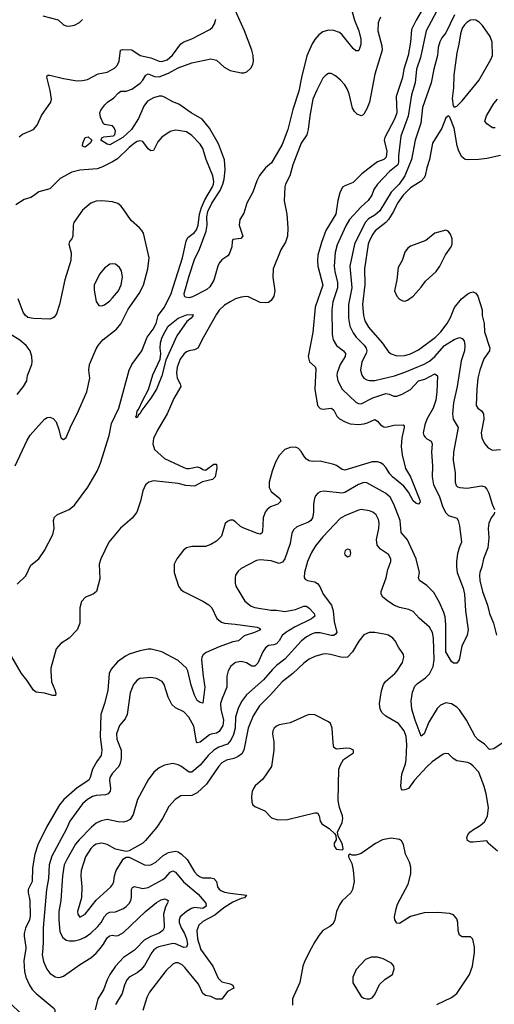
# Model space of a CAD drawing. Header units: inches. Extents: x 1682530 to 1839546, y 640742 to 791647.
# Tile 672 of 923: x 1776209 to 1779685, y 719591 to 726792. Entities that reach past the tile are written whole.
import ezdxf

# ---------------------------------------------------------------- set-up
doc = ezdxf.new("R2010")
doc.units = ezdxf.units.IN
doc.header["$MEASUREMENT"] = 0
doc.layers.add('B7771', color=7, linetype='Continuous')
doc.layers.add('B7772', color=7, linetype='Continuous')

msp = doc.modelspace()

# ---------------------------------------------------------------- linework, layer by layer
at = {"layer": 'B7771', "color": 5}
for points, elevation in [([(1776253.7, 720000), (1776239.3, 719910), (1776245.1, 719830), (1776255.3, 719790), (1776281, 719730), (1776300, 719700), (1776329.2, 719669.2), (1776461, 719561), (1776466.5, 719550), (1776466.8, 719526.8), (1776461.3, 719490), (1776449.2, 719470), (1776422.8, 719450), (1776350, 719410.8), (1776330, 719407.1), (1776311, 719411), (1776250, 719475.2), (1776209.9, 719530), (1776148.5, 719588.5)], 620), ([(1776377.7, 720000), (1776373.4, 719953.4), (1776384.3, 719904.3), (1776407.1, 719847.1), (1776430, 719818), (1776470, 719792.7), (1776490, 719787.6), (1776508.9, 719788.9), (1776530, 719796.9), (1776654.9, 719885.1), (1776731.5, 719930), (1776770, 719964.2), (1776798.3, 720000)], 640), ([(1777062.5, 720000), (1777050, 719987.3), (1776970, 719932.8), (1776910, 719869.8), (1776870, 719809.8), (1776848.8, 719770), (1776822, 719698), (1776780.9, 719630), (1776761, 719550)], 640), ([(1777205.7, 720000), (1777192.2, 719990), (1777176.3, 719970), (1777123.9, 719876.1), (1777097.2, 719842.8), (1777070, 719821.2), (1777010, 719790.7), (1776992.9, 719770), (1776976.6, 719730), (1776960.5, 719670), (1776911.6, 719590)], 660), ([(1777532.5, 720000), (1777534.2, 719994.2), (1777624.4, 719870), (1777661.7, 719781.7), (1777690, 719756.5), (1777750, 719741.1), (1777770, 719731.6), (1777777.3, 719710), (1777730, 719685.4), (1777690, 719629.7), (1777649.1, 719629.1), (1777607.9, 719648), (1777570, 719656.1), (1777550, 719669.7), (1777518, 719738), (1777419.7, 719859.7), (1777398.7, 719878.7), (1777370, 719895), (1777350, 719894.5), (1777330, 719884.9), (1777282.1, 719837.9), (1777160.5, 719679.5), (1777139.3, 719640.7), (1777110, 719546.3)], 680), ([(1778344.5, 720000), (1778296.1, 719910), (1778283.6, 719870), (1778260.2, 719750), (1778207.6, 719630), (1778205.8, 719585.9)], 720), ([(1779263.7, 719590), (1779370, 719639.7), (1779410.5, 719669.5), (1779502.8, 719810), (1779524.4, 719870), (1779538.8, 719970), (1779538.7, 720000)], 720)]:
    msp.add_lwpolyline(points, dxfattribs=dict(at, elevation=elevation))
at = {"layer": 'B7771', "color": 5, "elevation": 740}
msp.add_lwpolyline([(1778830, 719936.9), (1778783.2, 719936.8), (1778740.5, 719919.5), (1778674.2, 719845.8), (1778648.2, 719790), (1778648.7, 719748.7), (1778709.2, 719649.2), (1778730, 719636.4), (1778750, 719632.2), (1778770, 719632), (1778790, 719638), (1778810, 719662), (1778844, 719736), (1778885, 719775), (1778938, 719810), (1778951.8, 719850), (1778947.6, 719870), (1778930.9, 719890.9), (1778870, 719924.7)], close=True, dxfattribs=at)
at = {"layer": 'B7772', "color": 5}
for points, elevation in [([(1779214.2, 726965.8), (1779111.1, 726790), (1779078.7, 726721.3), (1779071.3, 726628.7), (1779054.5, 726530), (1779021.3, 726430), (1779011.2, 726368.8), (1778964.7, 726230), (1778971, 726110), (1778957.2, 726070), (1778882.9, 725930), (1778878.3, 725910), (1778897.2, 725830), (1778892.6, 725787.4), (1778876.5, 725770), (1778830, 725751.6), (1778790, 725723.9), (1778714.9, 725665.1), (1778650, 725600.8), (1778590, 725578.3), (1778573.5, 725566.5), (1778554, 725526), (1778538.5, 725470), (1778523.5, 725370), (1778451.3, 725250), (1778418.1, 725161.9), (1778393.5, 725070), (1778389.4, 725030), (1778392.7, 724990), (1778430.1, 724850), (1778373, 724690), (1778355.8, 724504.2), (1778322.6, 724330), (1778330.2, 724290.2), (1778373.4, 724253.4), (1778378, 724238), (1778371.2, 724090), (1778389.2, 723970), (1778410, 723947.7), (1778430, 723944.4), (1778492.7, 723950), (1778510, 723937), (1778531.4, 723891.4), (1778550, 723872.3), (1778591.8, 723850), (1778630, 723837), (1778690, 723832.7), (1778730, 723836), (1778756.9, 723843.1), (1778810, 723867.7), (1778830, 723857), (1778850, 723829.1), (1778875, 723815), (1778890, 723812.3), (1778950, 723825.8), (1779018, 723830), (1779024, 723824), (1779024.9, 723810), (1779007, 723733), (1779002.6, 723670), (1779009, 723611), (1779035, 723510), (1779070.2, 723450), (1779133.7, 723290), (1779140.5, 723270), (1779138.4, 723261.6), (1779130, 723249), (1779110, 723255.1), (1779090, 723272.3), (1779056.5, 723336.5), (1779021.7, 723381.6), (1778938.8, 723450), (1778920.7, 723470), (1778890, 723518), (1778870, 723539.3), (1778850, 723551.9), (1778830, 723557.8), (1778790, 723558.5), (1778590, 723497.8), (1778570, 723502.7), (1778530, 723531.1), (1778510, 723539.7), (1778410, 723563.5), (1778350, 723561.5), (1778330, 723566), (1778310, 723577.7), (1778294.5, 723594.5), (1778270, 723634.7), (1778250, 723657.3), (1778230, 723664.8), (1778190, 723663.5), (1778150, 723647.8), (1778110, 723605.1), (1778082.9, 723557.1), (1778057.2, 723490), (1778035.5, 723410), (1778036.5, 723370), (1778050, 723341.1), (1778114.3, 723290), (1778122.6, 723270), (1778100.5, 723250), (1778046.7, 723230), (1778021.7, 723210), (1778005.8, 723190), (1777991.8, 723148.2), (1777988.1, 723051.9), (1777982.3, 723037.7), (1777970, 723028.8), (1777950, 723033.8), (1777850, 723073.6), (1777826.6, 723086.6), (1777790, 723120.5), (1777770, 723130.9), (1777750, 723132), (1777730, 723122.6), (1777713.2, 723106.8), (1777685.9, 723014.1), (1777650, 722977.6), (1777610, 722953.8), (1777570, 722940.3), (1777470, 722938.7), (1777430, 722929.5), (1777407.8, 722912.2), (1777359.1, 722850), (1777340.7, 722810), (1777340.5, 722750), (1777372.4, 722650), (1777390, 722625.5), (1777407.7, 722610), (1777550, 722540.2), (1777593.6, 722513.6), (1777616.1, 722490), (1777653.4, 722413.4), (1777686.1, 722386.1), (1777710, 722378.4), (1777788.1, 722371.9), (1777948.7, 722348.7), (1777962.4, 722342.4), (1777972, 722330), (1777928.4, 722310), (1777853.6, 722286.4), (1777811.2, 722248.8), (1777770, 722243), (1777670, 722205.8), (1777575.8, 722164.2), (1777552, 722148), (1777542.5, 722130), (1777540.4, 722110), (1777552.7, 721990), (1777566, 721910), (1777550, 721792.7), (1777530, 721797.3), (1777510, 721812.6), (1777490, 721851.2), (1777465.6, 721925.6), (1777441.6, 722030), (1777431.2, 722050), (1777370, 722105.7), (1777250, 722168.2), (1777171.4, 722188.6), (1777150, 722188.8), (1777090, 722176.8), (1777011.1, 722151.1), (1776982.9, 722137.2), (1776924.8, 722095.2), (1776878.3, 722041.7), (1776865, 722010), (1776854.2, 721885.8), (1776829.4, 721790), (1776802.5, 721710), (1776799.5, 721550), (1776810.8, 721450), (1776805.4, 721410), (1776773.6, 721366.4), (1776742.2, 721310), (1776726.2, 721250), (1776715.8, 721230), (1776630, 721174.1), (1776532, 721088), (1776499.7, 721050), (1776407.4, 720892.6), (1776343.3, 720756.7), (1776320.9, 720690), (1776303.7, 720590), (1776300.6, 720490), (1776272.2, 720430), (1776271.8, 720410), (1776283.3, 720350), (1776285, 720235), (1776280.5, 720210), (1776251.3, 720148.7), (1776241.6, 720110), (1776241.2, 720090), (1776255.3, 720010), (1776253.7, 720000)], 620), ([(1779334.2, 726990), (1779186, 726710), (1779143.6, 726516.5), (1779114.6, 726430), (1779104.3, 726330), (1779078.1, 726241.9), (1779053, 726087), (1779000.5, 725939.5), (1778982.9, 725797.1), (1778983.4, 725750), (1778977.1, 725730), (1778917, 725683), (1778829.3, 725590), (1778802.2, 725550), (1778786.9, 725510), (1778761.8, 725470), (1778710, 725422.9), (1778625.4, 725330), (1778596.2, 725283.8), (1778534.7, 725145.3), (1778520.1, 725090), (1778513, 724990), (1778517, 724950), (1778536.4, 724870), (1778537.4, 724830), (1778501.3, 724730), (1778493.8, 724670), (1778497.5, 724490), (1778503.6, 724450), (1778528.9, 724410), (1778580.9, 724370), (1778595, 724350), (1778591.8, 724330), (1778555.9, 724270), (1778533.5, 724210), (1778531.9, 724190), (1778539.3, 724150), (1778569.5, 724089.5), (1778670, 723994.7), (1778690, 723984.2), (1778710, 723983.5), (1778794.1, 724025.9), (1778890, 724058.8), (1778914.6, 724054.6), (1778950, 724039.2), (1778970, 724038.6), (1779010, 724054.5), (1779070, 724087.1), (1779130, 724150.8), (1779176.1, 724163.9), (1779250, 724202), (1779267.9, 724187.9), (1779264.8, 724070), (1779255.8, 724010), (1779236.4, 723950), (1779191.6, 723870), (1779175.3, 723830), (1779164.1, 723770), (1779169.2, 723750), (1779178.3, 723738.3), (1779190, 723726.7), (1779222.4, 723710), (1779230.2, 723690.2), (1779224.5, 723630), (1779232.6, 723530), (1779228.9, 723448.9), (1779238, 723390), (1779279.5, 723310), (1779308.1, 723228.1), (1779330, 723186.7), (1779350, 723165.7), (1779410, 723145.5), (1779419.5, 723130), (1779430.3, 723090), (1779445.3, 722970), (1779426.9, 722930), (1779413.8, 722886.1), (1779406.4, 722830), (1779406.8, 722790), (1779412.7, 722750), (1779455.7, 722635.7), (1779467.3, 722590), (1779473.5, 722470), (1779491.9, 722330), (1779484.7, 722290), (1779446.7, 722210), (1779426.8, 722110), (1779410, 722085.2), (1779385.4, 722085.4), (1779370, 722099), (1779330, 722169.3), (1779330.5, 722370), (1779324.8, 722424.8), (1779316, 722456), (1779283.4, 722530), (1779242.3, 722602.3), (1779190, 722653.6), (1779135.6, 722690), (1779128.7, 722710), (1779136.4, 722750), (1779111.2, 722850), (1779048.8, 722988.8), (1779002.4, 723042.4), (1778996.2, 723130), (1778949.3, 723250), (1778920.9, 723300.9), (1778888.9, 723328.9), (1778750, 723404.4), (1778730, 723407.9), (1778690, 723392.4), (1778590, 723334.8), (1778570, 723330.6), (1778436.3, 723343.7), (1778410, 723338.9), (1778393.4, 723330), (1778375.8, 723310), (1778367.6, 723290), (1778361.3, 723250), (1778360.9, 723190), (1778352.1, 723147.9), (1778340.7, 723130), (1778323.6, 723116.4), (1778237.4, 723082.6), (1778215.5, 723064.5), (1778202.7, 723037.3), (1778190, 722960.7), (1778150, 722849.7), (1778134.3, 722825.7), (1778110, 722815.5), (1778050, 722833.6), (1777970, 722841), (1777942.8, 722837.2), (1777830, 722779.6), (1777810, 722759.5), (1777790.4, 722730), (1777786.3, 722710), (1777786.5, 722670), (1777791.7, 722650), (1777858.7, 722538.7), (1777903.4, 722503.4), (1777930, 722494.4), (1778050, 722473.8), (1778090, 722473), (1778150, 722463.3), (1778230, 722477.8), (1778290, 722502.6), (1778310, 722504.1), (1778330, 722489.3), (1778366.5, 722450), (1778369.2, 722430), (1778346.2, 722410), (1778222.7, 722350), (1778158.4, 722310), (1778132, 722288), (1778110, 722248.7), (1778090, 722226.8), (1778070, 722219.1), (1778030, 722214.4), (1778010, 722198.8), (1777989.1, 722170), (1777953.2, 722086.8), (1777930, 722065.2), (1777910, 722064.6), (1777870, 722087.8), (1777830, 722099.3), (1777789.3, 722090.7), (1777754.8, 722065.2), (1777734.9, 722030), (1777724.9, 721990), (1777726.2, 721910), (1777691.2, 721828.8), (1777680.7, 721790), (1777682.4, 721750), (1777701.1, 721670), (1777697.4, 721630), (1777670, 721586.6), (1777650, 721574.2), (1777612.4, 721567.6), (1777599.1, 721560.9), (1777530, 721509.1), (1777510, 721504.4), (1777504, 721510), (1777484.5, 721624.5), (1777448.6, 721690), (1777410, 721731), (1777350, 721758.7), (1777323.1, 721783.1), (1777296.9, 721836.9), (1777266.6, 721930), (1777252.3, 721952.3), (1777210, 721974.5), (1777170, 721980.9), (1777090, 721972.9), (1777070, 721961.4), (1777042.7, 721930), (1777017.5, 721870), (1776997.4, 721710), (1776981.3, 721678.7), (1776940.7, 721630), (1776918, 721570), (1776920.7, 721530), (1776952.4, 721450), (1776953.4, 721390), (1776945.9, 721354.1), (1776934.4, 721330), (1776890, 721281.7), (1776870.2, 721250), (1776866, 721230), (1776874.5, 721170), (1776870.8, 721149.2), (1776856, 721130), (1776838, 721122), (1776770, 721117.9), (1776743.1, 721110), (1776706.5, 721090), (1776670, 721057.3), (1776575.5, 720930), (1776549, 720870), (1776445.1, 720674.9), (1776425.5, 720610), (1776421.5, 720510), (1776405.7, 720430), (1776382.5, 720150), (1776382.4, 720050), (1776377.7, 720000)], 640), ([(1778644, 726850), (1778660.5, 726790), (1778691.5, 726710), (1778707.8, 726650), (1778708.1, 726610), (1778692.5, 726567.5), (1778690, 726563.7), (1778670, 726565.6), (1778650, 726580.5), (1778570, 726682.3), (1778550, 726698.7), (1778510, 726714.2), (1778470, 726714.5), (1778430, 726702.6), (1778399.5, 726680.5), (1778370, 726646.3), (1778350, 726614.7), (1778311.5, 726528.5), (1778271.6, 726370), (1778253.4, 726270), (1778210, 726136.3), (1778173.4, 725990), (1778130, 725879.7), (1778054.1, 725745.9), (1778010, 725709.7), (1777966.1, 725653.9), (1777946.6, 725613.4), (1777916.9, 725530), (1777871.8, 725450), (1777850, 725377), (1777820.3, 725330), (1777817.4, 725290), (1777843.8, 725210), (1777828.5, 725191.5), (1777770, 725184), (1777764.4, 725170), (1777761.7, 725130), (1777742.7, 725077.3), (1777734.1, 725065.9), (1777690, 725037.1), (1777669.1, 725010.9), (1777659.4, 724990), (1777631.8, 724888.2), (1777602.1, 724837.9), (1777579.9, 724820.1), (1777475.3, 724764.7), (1777450, 724756.9), (1777422.8, 724762.8), (1777415.5, 724770), (1777412.8, 724790), (1777450, 724919.3), (1777490, 725038.4), (1777526, 725114), (1777575.3, 725244.7), (1777581, 725290), (1777579.6, 725350), (1777586.4, 725390), (1777617.1, 725450), (1777677.5, 725542.5), (1777697.6, 725590), (1777706.7, 725626.7), (1777714.6, 725694.6), (1777707.9, 725767.9), (1777665.1, 725885.1), (1777599.6, 725999.6), (1777544.8, 726064.8), (1777464.6, 726110), (1777374.6, 726174.6), (1777330, 726190.6), (1777270, 726225.2), (1777250, 726232.2), (1777230, 726232.2), (1777190, 726220.6), (1777144.6, 726195.4), (1777119, 726161), (1777078.2, 726070), (1777027, 725990), (1776964.9, 725930), (1776870, 725878), (1776850, 725881.6), (1776804, 725910), (1776814, 725930), (1776825.3, 725934.7), (1776896.9, 725943.1), (1776907.2, 725952.8), (1776910, 725978), (1776901.2, 726001.2), (1776890, 726015.3), (1776830, 726025.2), (1776822, 726030), (1776800.2, 726080.2), (1776796, 726110), (1776802.9, 726130), (1776832, 726170), (1776852.7, 726190), (1776899.8, 726220.2), (1776930, 726254.9), (1776950, 726268.5), (1776990, 726269), (1777030, 726284.5), (1777091.8, 726328.2), (1777111.8, 726350), (1777134.2, 726385.8), (1777150, 726396.2), (1777197.2, 726377.2), (1777230, 726375.6), (1777297.9, 726402.1), (1777370, 726439.8), (1777470, 726477.8), (1777610, 726506.5), (1777650, 726497.3), (1777705.6, 726445.6), (1777750, 726420.8), (1777830, 726403.2), (1777850, 726403.2), (1777873.6, 726410), (1777902.3, 726437.7), (1777915.7, 726464.3), (1777922, 726490), (1777918.5, 726530), (1777908.6, 726570), (1777856.5, 726710), (1777765.1, 726910)], 560), ([(1776379.4, 726819.4), (1776490, 726790.2), (1776530, 726755.3), (1776550, 726746.3), (1776570, 726743.9), (1776610, 726752.9), (1776647.4, 726772.6), (1776670, 726794)], 620), ([(1779392.5, 726827.5), (1779330, 726696.3), (1779300.1, 726659.9), (1779284.5, 726630), (1779274.6, 726590), (1779268.8, 726530), (1779241.6, 726430), (1779222.5, 726330), (1779157.6, 726150), (1779145.3, 726034.7), (1779104.4, 725910), (1779077.1, 725770), (1779029.6, 725650.4), (1778988.3, 725590), (1778928.2, 725530), (1778846, 725394), (1778810, 725362), (1778764.4, 725335.6), (1778739.5, 725310), (1778660.1, 725150), (1778627.7, 724990), (1778642.2, 724830), (1778617.5, 724710), (1778616.5, 724610), (1778627.3, 724550), (1778650, 724502), (1778671.8, 724470), (1778731.2, 724411.2), (1778745.6, 724390), (1778750.1, 724370), (1778745.9, 724350), (1778714.8, 724290), (1778705.2, 724230), (1778713.7, 724193.6), (1778730, 724170.3), (1778750, 724158), (1778770, 724153.2), (1778810, 724154.6), (1778870, 724166.9), (1778953.2, 724186.8), (1779030, 724213.6), (1779170, 724272.5), (1779210, 724295.3), (1779249.8, 724330), (1779320.6, 724410), (1779390, 724452.4), (1779430, 724467.6), (1779450, 724461.3), (1779464, 724444), (1779469.1, 724410), (1779465.6, 724370), (1779441.9, 724298.1), (1779412.4, 724110), (1779385.9, 723990), (1779378.6, 723910), (1779382.2, 723870), (1779419.1, 723810), (1779385.8, 723630), (1779383.9, 723570), (1779398, 723478), (1779397.4, 723410), (1779404.9, 723384.9), (1779415.6, 723375.6), (1779432, 723370), (1779486.5, 723366.5), (1779590, 723382.9), (1779615.2, 723375.2), (1779630, 723359.5), (1779644.7, 723330), (1779668.3, 723250), (1779685.2, 723210)], 660), ([(1778852.3, 726810), (1778840.2, 726790), (1778835, 726770), (1778832.5, 726710), (1778860.5, 726600.5), (1778862.2, 726570), (1778810, 726394.5), (1778770.1, 726190), (1778750, 726139.6), (1778730, 726100.9), (1778723.7, 726096.3), (1778710, 726089.5), (1778681.1, 726101.1), (1778660.3, 726120.3), (1778645.7, 726145.7), (1778621, 726250), (1778607.7, 726287.7), (1778590, 726316.2), (1778558.7, 726350), (1778521.8, 726381.8), (1778490, 726399.6), (1778470, 726397.6), (1778450, 726387.6), (1778430, 726365.6), (1778383.8, 726276.2), (1778356.3, 726210), (1778333.8, 726090), (1778322.6, 725990), (1778312.2, 725950), (1778270.1, 725889.9), (1778210, 725731.6), (1778188.2, 725650), (1778155.6, 725590), (1778150.6, 725570), (1778146.7, 725466.7), (1778166.4, 725370), (1778172.7, 725270), (1778169.1, 725210), (1778156, 725164), (1778122.2, 725110), (1778066, 724970), (1778062, 724910), (1778078.7, 724810), (1778070, 724769.3), (1778050, 724738), (1778030, 724723.7), (1778010, 724722), (1777970, 724722.9), (1777885.2, 724765.2), (1777870, 724768.4), (1777830, 724763.1), (1777790, 724749.7), (1777750, 724729.8), (1777710, 724703.5), (1777670, 724667.3), (1777650, 724639.7), (1777554, 724470), (1777514.3, 724390), (1777490, 724377.6), (1777450, 724370.8), (1777430, 724362.8), (1777410, 724345.8), (1777384.8, 724310), (1777362.1, 724250), (1777357.5, 724210), (1777362.3, 724170), (1777384.6, 724130), (1777388.9, 724110), (1777338, 724022), (1777289.3, 723910), (1777218.6, 723790), (1777190.2, 723730), (1777184.7, 723690), (1777196.5, 723650), (1777270, 723583.5), (1777410, 723517), (1777430, 723510.4), (1777450, 723510.3), (1777510, 723521.6), (1777534.4, 723514.4), (1777550, 723502.8), (1777570, 723498.8), (1777630, 723540.7), (1777650, 723542), (1777653, 723513), (1777640.8, 723450), (1777621.6, 723430), (1777548.2, 723411.8), (1777490, 723381.2), (1777425.3, 723385.3), (1777370, 723399.3), (1777190, 723419.2), (1777154, 723410), (1777131.3, 723390), (1777110, 723347.6), (1777094.3, 723270), (1777067.6, 723190), (1777033, 723147), (1776946.8, 723073.2), (1776861.2, 722970), (1776802.6, 722850), (1776791.3, 722810), (1776796.5, 722703.5), (1776770.7, 722610), (1776746.8, 722590), (1776691.4, 722568.6), (1776662.8, 722537.3), (1776648.8, 722490), (1776650, 722378), (1776630.4, 722330), (1776570.6, 722270), (1776510, 722229.6), (1776477.6, 722190), (1776438.4, 722050), (1776437.6, 722030), (1776442, 721950), (1776467.2, 721890), (1776473.2, 721866.8), (1776470.8, 721849.2), (1776451.3, 721848.7), (1776390, 721867.3), (1776330, 721874.7), (1776310, 721887.8), (1776262.5, 721962.5), (1776223, 722010), (1776152.7, 722132.7)], 580), ([(1776204.5, 725935.5), (1776230, 725954.6), (1776310, 725988.6), (1776338.5, 726021.5), (1776369.5, 726090.5), (1776437.8, 726190), (1776441.3, 726210), (1776433.4, 726273.4), (1776408.7, 726371.3), (1776414.2, 726385.8), (1776430, 726386.5), (1776530, 726361.5), (1776630, 726345.6), (1776670, 726346.5), (1776705.5, 726354.5), (1776783.4, 726396.6), (1776850, 726408.6), (1776902.9, 726437.1), (1776921.9, 726458.1), (1776938.7, 726490), (1776947.8, 726570), (1776964.7, 726575.3), (1777030.8, 726570.8), (1777091.4, 726531.4), (1777170, 726512.2), (1777230, 726489.4), (1777250, 726485.5), (1777290, 726499.2), (1777328.3, 726531.7), (1777390, 726616.1), (1777410, 726630.2), (1777470, 726652.7), (1777600.4, 726719.6), (1777621.8, 726738.2), (1777636.8, 726763.2), (1777644.9, 726795.1)], 580), ([(1779690, 726000.3), (1779670, 726002.3), (1779629.5, 726030), (1779615.8, 726050), (1779627.9, 726090), (1779680.3, 726179.7), (1779707.9, 726212.1)], 660), ([(1779730, 725799.8), (1779630, 725778), (1779570.8, 725770.8), (1779490, 725767.1), (1779470, 725770.9), (1779458.5, 725778.5), (1779446, 725790), (1779424.5, 725830), (1779412.9, 725870), (1779390, 725998), (1779358.6, 726078.6), (1779350, 726088.7), (1779330, 726074), (1779300.7, 725999.3), (1779233, 725890), (1779210.3, 725770.2), (1779190.1, 725710), (1779177.7, 725650), (1779167.8, 725632.2), (1779148.5, 725611.5), (1779070, 725563.4), (1779017.1, 725510), (1778975.4, 725450), (1778945.8, 725390), (1778908.9, 725331.1), (1778890, 725308.8), (1778813, 725247), (1778795.4, 725224.6), (1778770, 725176.4), (1778762, 725150), (1778733.3, 724970), (1778735.4, 724855.4), (1778720.4, 724710), (1778725.5, 724630), (1778736.8, 724590), (1778763.3, 724543.3), (1778862.6, 724430), (1778910, 724363.7), (1778930, 724347.9), (1778970, 724334), (1779030, 724335.9), (1779070, 724348.2), (1779130, 724377.3), (1779252.7, 724470), (1779293.7, 724510), (1779339.9, 724570), (1779364.8, 724615.2), (1779393.4, 724686.6), (1779445, 724750), (1779490, 724786.7), (1779510, 724797.2), (1779530, 724801.3), (1779550, 724791.5), (1779562.8, 724770), (1779595.8, 724670), (1779595, 724630), (1779611, 724570), (1779612.5, 724510), (1779652.2, 724390), (1779650.2, 724370), (1779607.6, 724312.4), (1779577.4, 724230), (1779564.7, 724170), (1779555.3, 724090), (1779551.1, 723971.1), (1779563.1, 723950), (1779590, 723932.3), (1779606, 723910), (1779606.7, 723870), (1779588.1, 723770), (1779594.3, 723734.3), (1779612.6, 723692.6), (1779640.6, 723660.6), (1779670, 723643), (1779730, 723648.2)], 680), ([(1776190, 722663.2), (1776254.3, 722725.7), (1776290, 722802.4), (1776348.4, 722850), (1776392.1, 722910), (1776451.8, 723028.2), (1776461.2, 723070), (1776456.9, 723130), (1776465.3, 723154.7), (1776487.2, 723172.8), (1776570.6, 723209.4), (1776610, 723242.6), (1776707.2, 723372.8), (1776776.5, 723490), (1776800.3, 723550), (1776864, 723750), (1776882.1, 723837.9), (1776935.9, 723950), (1777010.6, 724230), (1777031.3, 724270), (1777103.4, 724370), (1777143.4, 724470), (1777185.8, 724530), (1777207.5, 724570), (1777224.2, 724630), (1777270.7, 724689.3), (1777317.7, 724790), (1777401.8, 725050), (1777427.1, 725172.9), (1777441.3, 725198.7), (1777490, 725235.5), (1777503.6, 725256.4), (1777515.1, 725290), (1777525.4, 725370), (1777540.3, 725419.7), (1777564.5, 725475.5), (1777621.9, 725570), (1777629.2, 725590), (1777630.4, 725610), (1777622.8, 725650), (1777574.2, 725770), (1777550.7, 725850), (1777530, 725882), (1777470, 725945.7), (1777430, 725971), (1777370, 725983), (1777350, 725984.2), (1777310, 725973.6), (1777250, 725934.3), (1777221.6, 725898.4), (1777190, 725836.2), (1777170, 725834.3), (1777150, 725848.5), (1777110, 725900.4), (1777090, 725905.6), (1777070, 725900.3), (1777050, 725889.8), (1777010, 725857.9), (1776926.2, 725773.8), (1776888.4, 725751.6), (1776810, 725712.6), (1776777.4, 725702.6), (1776650, 725692.3), (1776590, 725677.8), (1776506.4, 725630), (1776430, 725554.2), (1776350, 725532.8), (1776310, 725503), (1776290, 725492.4), (1776241.7, 725478.3), (1776181.2, 725438.8)], 580), ([(1776175.5, 723530), (1776263.1, 723716.9), (1776286.1, 723753.9), (1776390, 723870.3), (1776410, 723882.7), (1776430, 723886.3), (1776455.6, 723875.6), (1776477, 723850), (1776495.9, 723795.9), (1776510, 723734), (1776530, 723721.6), (1776550, 723736.4), (1776587.6, 723830), (1776630, 723908.5), (1776701.6, 724070), (1776722.2, 724170), (1776716.8, 724230), (1776719.8, 724270), (1776770, 724386), (1776784.2, 724410), (1776818.9, 724450), (1776918, 724530), (1776950, 724567.3), (1777004.8, 724675.2), (1777083.2, 724790), (1777115.2, 724850), (1777147.4, 724970), (1777156.5, 725050), (1777114.7, 725230), (1777104.2, 725250), (1777086, 725270), (1777024.8, 725324.8), (1776966.4, 725410), (1776949.7, 725430), (1776927.2, 725447.2), (1776890, 725460.7), (1776810, 725467.8), (1776770, 725466), (1776730.3, 725450), (1776670, 725398.7), (1776606.5, 725310), (1776600.6, 725290), (1776598, 725210), (1776590, 725189.4), (1776574.9, 725170), (1776570.4, 725150), (1776587.4, 725087.4), (1776584.8, 725030), (1776538.9, 724890), (1776501.8, 724710), (1776478.2, 724641.8), (1776462.2, 724617.8), (1776450, 724608.4), (1776430, 724602.7), (1776310, 724605.8), (1776270, 724615.3), (1776250.5, 724630.5), (1776233.9, 724653.9), (1776197.7, 724750)], 620), ([(1776190.7, 724050), (1776238, 724110), (1776260.5, 724150), (1776266.6, 724190), (1776298, 724270), (1776301, 724290), (1776297.7, 724330), (1776286, 724370), (1776256.4, 724410), (1776210, 724447.4), (1776070, 724536.9)], 640), ([(1779755.5, 721510), (1779680.3, 721459.7), (1779650, 721454.7), (1779613.6, 721493.6), (1779566.2, 721526.2), (1779544.8, 721550), (1779480.2, 721670), (1779430, 721744.4), (1779410, 721764), (1779370, 721788), (1779330, 721794.8), (1779290, 721778.5), (1779265.5, 721754.5), (1779205.8, 721654.2), (1779170, 721569.6), (1779150, 721552.3), (1779104.7, 721670), (1779079.6, 721750), (1779076.3, 721810), (1779086, 721874), (1779103.2, 721916.8), (1779121.7, 721938.3), (1779180.4, 721979.6), (1779210, 722007.8), (1779237.2, 722062.8), (1779244, 722110), (1779238.4, 722270), (1779232.5, 722310), (1779210, 722348.3), (1779134.2, 722414.2), (1779090, 722462.9), (1779057.5, 722477.5), (1778990, 722494.2), (1778950, 722509.8), (1778901.2, 722541.2), (1778868.3, 722570), (1778857.2, 722590), (1778855.3, 722610), (1778893.7, 722710), (1778905.1, 722770), (1778926.3, 722830), (1778926, 722850), (1778910, 722880.7), (1778850, 722919.7), (1778827.8, 722950), (1778821.5, 722990), (1778838.2, 723070), (1778840.3, 723110), (1778835.9, 723135.9), (1778819.7, 723170), (1778796.2, 723190), (1778770, 723200.4), (1778710, 723209.6), (1778690, 723206.3), (1778590, 723164), (1778555.8, 723144.2), (1778430, 723009.7), (1778375.7, 722944.3), (1778344.8, 722895.2), (1778316, 722830), (1778294.3, 722750), (1778292.4, 722712.4), (1778300.3, 722700.3), (1778316, 722690), (1778370, 722680.2), (1778390, 722668.9), (1778406.3, 722646.3), (1778431, 722591), (1778491.2, 722510), (1778505, 722470), (1778510.9, 722390), (1778530.9, 722310), (1778522.2, 722297.8), (1778510, 722287.9), (1778490, 722287.3), (1778410, 722307), (1778372.3, 722307.7), (1778350, 722301), (1778310, 722279.4), (1778270, 722246.6), (1778150, 722114.2), (1778090, 722069.8), (1778059.2, 722040.8), (1777995.4, 721964.6), (1777870, 721855.1), (1777834.1, 721806), (1777810, 721755.1), (1777789.6, 721690.4), (1777785.9, 721610), (1777774.7, 721565.3), (1777756.4, 721523.6), (1777730, 721494.3), (1777668.4, 721471.6), (1777631.3, 721448.7), (1777590.1, 721409.9), (1777530, 721340.3), (1777470, 721289.8), (1777450, 721288.8), (1777390, 721334), (1777370, 721343.5), (1777330, 721351.3), (1777270, 721340.5), (1777230, 721319.6), (1777191.4, 721288.6), (1777150, 721232.7), (1777071.8, 721090), (1777041, 720979), (1777017.1, 720942.9), (1776994, 720930), (1776970, 720924.4), (1776930, 720926.5), (1776850, 720942.2), (1776806.6, 720933.4), (1776770, 720915.1), (1776734.2, 720885.8), (1776645.2, 720794.8), (1776618.8, 720761.2), (1776553.6, 720650), (1776535.5, 720610), (1776522.2, 720530), (1776511.8, 720350), (1776495.1, 720270), (1776494.8, 720210), (1776503.7, 720123.7), (1776522.1, 720082.1), (1776550, 720060.2), (1776574.6, 720054.6), (1776610, 720055.2), (1776650, 720064.3), (1776690, 720081.8), (1776730, 720111.7), (1776780.8, 720159.2), (1776805.9, 720190), (1776830, 720233.8), (1776850, 720256.3), (1776870, 720264.3), (1776910, 720268.3), (1776970, 720292.4), (1776990, 720305.5), (1777011.5, 720328.5), (1777023.5, 720350), (1777028.4, 720371.6), (1777027, 720430), (1777034.4, 720445.6), (1777050, 720452.5), (1777110, 720438.9), (1777150, 720446), (1777257, 720503), (1777279, 720521), (1777310, 720556.9), (1777330, 720566.5), (1777350, 720558), (1777407.7, 720487.7), (1777515.6, 720395.6), (1777571.6, 720330), (1777574, 720310), (1777550, 720292.4), (1777490, 720298.2), (1777467, 720293), (1777430.1, 720269.9), (1777384.6, 720230), (1777377.1, 720210), (1777377.3, 720190), (1777391.6, 720150), (1777415, 720110), (1777431.5, 720070), (1777437.7, 720030), (1777431, 720009), (1777410, 720007.2), (1777350, 720033.7), (1777330, 720036.2), (1777228.5, 720011.5), (1777210, 720003.2), (1777205.7, 720000)], 660), ([(1779686.7, 723190), (1779682.4, 723177.6), (1779662, 723150), (1779645.5, 723110), (1779640.2, 723070), (1779643.6, 723003.6), (1779637.1, 722930), (1779605.2, 722850), (1779593.4, 722790), (1779578.6, 722750), (1779575.2, 722730), (1779577.5, 722690), (1779597, 722610), (1779633.8, 722510), (1779648.6, 722448.6), (1779679.7, 722379.7), (1779700.5, 722290)], 660), ([(1779709, 720710), (1779640.5, 720770), (1779630, 720786.6), (1779530, 720777.2), (1779510, 720777.8), (1779488.5, 720790), (1779482.8, 720810), (1779489.8, 720830), (1779506.2, 720850), (1779531.6, 720870), (1779582, 720898), (1779613.7, 720926.3), (1779633.5, 720966.5), (1779642.9, 721030), (1779625.9, 721130), (1779610, 721184.7), (1779570, 721289.6), (1779530, 721332.3), (1779509.9, 721349.8), (1779490, 721358.4), (1779410, 721371.9), (1779384.2, 721390), (1779350, 721423.7), (1779330, 721426.6), (1779310, 721420.9), (1779230, 721363.5), (1779190, 721327.7), (1779101, 721230), (1779056.9, 721170), (1779030, 721158.7), (1779010, 721157.6), (1779004.4, 721164.4), (1778999.8, 721190), (1779006.9, 721273.1), (1779034.5, 721350), (1779039.6, 721380.4), (1779044.3, 721490), (1779040.2, 721550), (1779023.9, 721590), (1778983.9, 721643.9), (1778890, 721699.2), (1778862.9, 721722.9), (1778848.6, 721750), (1778844.6, 721790), (1778857.4, 721882.6), (1778872.4, 721930), (1778888.9, 721951.1), (1778956.8, 722010), (1778970, 722027.2), (1779011.3, 722090), (1779022.9, 722130), (1779018.4, 722150), (1778982.9, 722202.9), (1778958, 722250), (1778940.5, 722270), (1778910, 722289.8), (1778890, 722296.4), (1778810, 722311.3), (1778768.8, 722311.2), (1778730, 722294.5), (1778692.5, 722247.5), (1778646.7, 722170), (1778610, 722129.8), (1778570, 722127.2), (1778485.2, 722150), (1778450, 722154.4), (1778430, 722152.5), (1778370, 722133.8), (1778330, 722114.7), (1778290, 722087), (1778210.2, 722010), (1778130, 721949.8), (1778046.4, 721853.6), (1777965.6, 721774.4), (1777917.9, 721702.1), (1777882.3, 721610), (1777850.1, 721450), (1777836.4, 721423.6), (1777810, 721402.5), (1777778, 721390), (1777722.6, 721377.4), (1777690, 721358.3), (1777667.4, 721332.6), (1777578.2, 721201.8), (1777510, 721138), (1777470, 721118.4), (1777390, 721115.1), (1777348.8, 721090), (1777301.8, 721038.2), (1777255.8, 720950), (1777213.5, 720886.5), (1777131.2, 720788.8), (1777110, 720769.6), (1777010, 720714.5), (1776990, 720708), (1776910, 720725.1), (1776850, 720760.4), (1776810.6, 720770.6), (1776770, 720763.2), (1776750, 720751.1), (1776730.2, 720730), (1776690.9, 720669.1), (1776660.1, 720570), (1776657.8, 720530), (1776664.5, 720450), (1776662, 720370), (1776632.9, 720270), (1776634, 720250), (1776650, 720228.9), (1776690, 720250.3), (1776768.4, 720351.6), (1776877.7, 720450), (1776891.9, 720470), (1776898.5, 720490), (1776902.6, 720530), (1776915.8, 720570), (1776959.1, 720640.9), (1776970, 720654.8), (1776990, 720667.7), (1777010, 720667.7), (1777122.8, 720610), (1777150, 720607.9), (1777170, 720611.6), (1777206, 720630), (1777260.2, 720679.8), (1777298, 720702), (1777348.5, 720711.5), (1777370, 720706.6), (1777394, 720690), (1777434.7, 720650), (1777490, 720560.2), (1777510, 720537.8), (1777530, 720523.7), (1777550, 720517.2), (1777610, 720515.4), (1777631.8, 720510), (1777649.2, 720490), (1777658.8, 720450), (1777670, 720433.1), (1777683.3, 720423.3), (1777710, 720412), (1777750, 720404), (1777871, 720390), (1777854.8, 720370), (1777830, 720364.4), (1777770, 720337.2), (1777702.9, 720297.1), (1777637.4, 720242.6), (1777550, 720197.8), (1777521.1, 720170), (1777507, 720130), (1777511.2, 720070), (1777532.5, 720000)], 680), ([(1779538.7, 720000), (1779538.7, 720010), (1779527.9, 720067.9), (1779510, 720084.5), (1779450, 720085.1), (1779430, 720096), (1779419.1, 720130), (1779416.4, 720190), (1779410, 720217.2), (1779384.6, 720244.6), (1779355.8, 720255.8), (1779270, 720261.5), (1779170, 720260.8), (1779070, 720234), (1778990, 720183.1), (1778970, 720184.2), (1778956.4, 720210), (1778952.8, 720230), (1778964.9, 720290), (1778976.6, 720323.4), (1779053.2, 720470), (1779073.6, 720546.4), (1779073, 720593), (1779062.5, 720630), (1779034.6, 720690), (1779018.8, 720758.8), (1779006, 720786), (1778990, 720796.8), (1778930, 720805), (1778866.9, 720793.1), (1778813.9, 720766.1), (1778710, 720694), (1778670, 720682.9), (1778642.7, 720682.7), (1778630, 720688), (1778618, 720682), (1778618, 720670), (1778640.9, 720620.9), (1778651.4, 720571.4), (1778657.3, 720490), (1778647.2, 720430), (1778632.9, 720407.1), (1778571, 720349), (1778550, 720318.4), (1778530.2, 720269.8), (1778517.8, 720210), (1778501.6, 720178.4), (1778480.5, 720159.5), (1778430.1, 720129.8), (1778402.5, 720097.4), (1778370.9, 720049.1), (1778344.5, 720000)], 720), ([(1776798.3, 720000), (1776822, 720030), (1776850, 720077.1), (1776867.3, 720092.7), (1776890, 720096.8), (1776910, 720091.6), (1776930, 720094.8), (1776970, 720116.4), (1777130, 720270.2), (1777210, 720336.5), (1777244.6, 720355.4), (1777270, 720361.5), (1777290, 720356.4), (1777295.3, 720350), (1777292.4, 720330), (1777277.2, 720302.8), (1777261.5, 720250), (1777268.2, 720170), (1777266.7, 720150), (1777257.4, 720130), (1777229.5, 720110.5), (1777170, 720088), (1777120.8, 720059.2), (1777062.5, 720000)], 640)]:
    msp.add_lwpolyline(points, dxfattribs=dict(at, elevation=elevation))
for points, elevation in [([(1779530, 726792.2), (1779510, 726788.5), (1779485.6, 726774.4), (1779465.1, 726754.9), (1779450, 726731.5), (1779436, 726690), (1779425.9, 726614.1), (1779410.1, 726550), (1779387.7, 726387.7), (1779385.3, 726294.7), (1779376.3, 726216.3), (1779382.8, 726162.8), (1779390, 726152), (1779410, 726158.8), (1779450, 726198), (1779571.9, 726348.1), (1779658.6, 726501.4), (1779670.5, 726530), (1779668, 726628), (1779654.2, 726670), (1779596.8, 726750), (1779574, 726774), (1779549.2, 726789.2)], 680), ([(1776690, 725859.3), (1776670, 725868), (1776672.3, 725890), (1776690, 725930.7), (1776710, 725934.9), (1776737.3, 725910), (1776724.9, 725890)], 560), ([(1779330, 725252.4), (1779250, 725231.2), (1779183.8, 725176.2), (1779070, 725135.1), (1779050, 725119.8), (1779030, 725091.2), (1779008.6, 725031.4), (1778979.4, 724980.6), (1778970.1, 724890), (1778953.5, 724810), (1778970, 724770.3), (1778990, 724747.6), (1779015.8, 724735.8), (1779030, 724734.2), (1779050, 724740.2), (1779089.3, 724770.7), (1779150, 724836.9), (1779180.6, 724879.4), (1779258.9, 724950), (1779286.2, 724990), (1779327.3, 725072.7), (1779369.7, 725130), (1779376.9, 725150), (1779376.8, 725190), (1779362.7, 725222.7), (1779345.7, 725245.7)], 720), ([(1776890, 725007.3), (1776870, 725003.6), (1776830, 724975.1), (1776793.8, 724930), (1776755.3, 724850), (1776754, 724814), (1776770.4, 724730.4), (1776790, 724701), (1776810, 724700.7), (1776830, 724707.7), (1776870, 724734.9), (1776890, 724758.4), (1776932.8, 724810), (1776953.1, 724853.1), (1776961.8, 724910), (1776955, 724955.1), (1776940.4, 724980.4), (1776910, 725004.5)], 640), ([(1777070, 723881.2), (1777062, 723882), (1777059, 723890), (1777064.1, 723895.9), (1777069.8, 723930), (1777079.8, 723940.2), (1777110, 724010.4), (1777151.9, 724088.1), (1777185, 724195), (1777236.8, 724310), (1777242, 724350), (1777238.5, 724390), (1777241.5, 724430), (1777250, 724462.8), (1777263.1, 724490), (1777297.1, 724550), (1777370, 724610.1), (1777430, 724633.4), (1777475.6, 724635.6), (1777479.1, 724630), (1777464.9, 724610), (1777433.9, 724586.1), (1777359.1, 724480.9), (1777278.3, 724301.6), (1777250, 724188), (1777211.1, 724090), (1777170, 724024), (1777103.9, 723936.1), (1777090, 723909.5), (1777078.5, 723901.5)], 560), ([(1778610, 722919), (1778592, 722910), (1778587.3, 722890), (1778590, 722882), (1778610, 722864.7), (1778630, 722872), (1778635.1, 722890), (1778630, 722914)], 680), ([(1778330.2, 721709.8), (1778314.6, 721705.4), (1778190, 721648.8), (1778110, 721634.2), (1778090, 721625.2), (1778073.1, 721610), (1778061.9, 721590), (1778059.8, 721570), (1778070.1, 721510), (1778069.5, 721450.5), (1778053.4, 721330), (1777990, 721238.9), (1777934.4, 721190), (1777920.3, 721170), (1777911.5, 721148.5), (1777906.3, 721110), (1777910.3, 721070.3), (1777917.1, 721050), (1777930, 721037.1), (1778005.3, 721005.3), (1778053.8, 720953.8), (1778099.6, 720939.6), (1778170, 720943.2), (1778370, 720990.4), (1778390.3, 720990.3), (1778403, 720970), (1778408.5, 720930), (1778421.6, 720910), (1778475.8, 720875.8), (1778518, 720838), (1778524.7, 720824.7), (1778525.4, 720794.6), (1778512, 720770), (1778512, 720750), (1778524.7, 720730), (1778530, 720726), (1778570, 720722), (1778576.4, 720723.6), (1778578, 720730), (1778570, 720766), (1778540.4, 720820.4), (1778535.3, 720850), (1778570, 720921), (1778575.4, 720950), (1778573.5, 720970), (1778550.9, 721030.9), (1778541.5, 721081.5), (1778546.9, 721310), (1778557.7, 721342.3), (1778579.6, 721380.4), (1778654, 721430), (1778653.2, 721450), (1778630, 721460.9), (1778605.1, 721465.1), (1778530, 721456.9), (1778510, 721469.5), (1778503.6, 721503.6), (1778496.8, 721610), (1778485.4, 721645.4), (1778470, 721657.6), (1778370, 721708.7)], 720)]:
    msp.add_lwpolyline(points, close=True, dxfattribs=dict(at, elevation=elevation))

doc.saveas('drawing.dxf')
